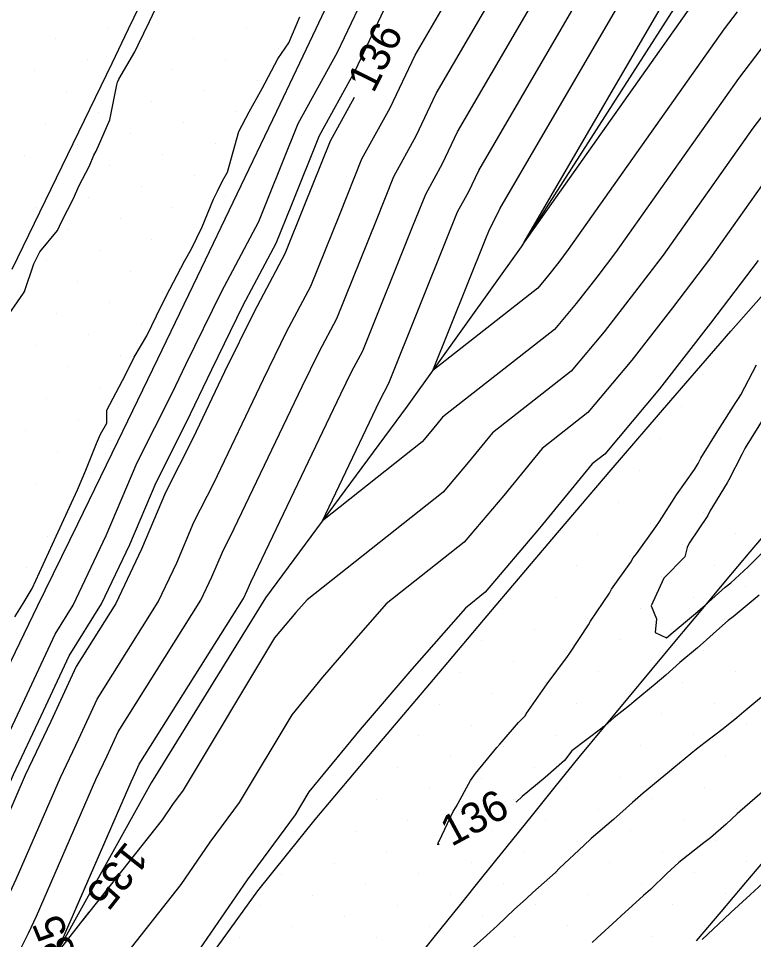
# Model space of a CAD drawing. Extents: x 2354170 to 2357230, y 866100 to 868290.
# Drawn here: x 2355483.6 to 2355531.8, y 866515.7 to 866576 of the extents above; entities that cross this region are included whole.
import ezdxf

# ---------------------------------------------------------------- set-up
doc = ezdxf.new("R2010")
doc.units = 0
for name, color, linetype in [('Default', 7, 'Continuous'), ('DTM Contours Major', 7, 'Continuous'), ('DTM Contours Major Text', 7, 'Continuous'), ('DTM Contours Minor', 7, 'Continuous'), ('Exist DTM Breakline', 7, 'Continuous'), ('Exist DTM Scan Elevation Point', 7, 'Continuous'), ('Exist Roads EOP', 7, 'Continuous'), ('PH Exist DTM Breakline', 7, 'Continuous')]:
    doc.layers.add(name, color=color, linetype=linetype)

msp = doc.modelspace()

# ---------------------------------------------------------------- linework, layer by layer
at = {"layer": 'Default'}
for points in [[(2355538.386, 866590.333), (2355529.711, 866579.723), (2355529.542, 866579.473), (2355529.354, 866579.2), (2355529.138, 866578.914), (2355528.908, 866578.614), (2355516.744, 866561.376), (2355527.516, 866579.873), (2355527.633, 866580.12), (2355527.75, 866580.366), (2355527.867, 866580.611), (2355532.077, 866594.482), (2355532.481, 866595.331), (2355532.889, 866596.179), (2355533.296, 866597.03), (2355541.002, 866610.588), (2355541.34, 866611.294), (2355541.673, 866612.006), (2355543.398, 866618.624), (2355543.516, 866618.879)], [(2355487.433, 866517.817), (2355491.006, 866526.038), (2355491.274, 866526.601), (2355491.54, 866527.176), (2355498.358, 866538.033), (2355498.608, 866538.561), (2355498.842, 866539.114), (2355499.111, 866539.644), (2355504.743, 866551.447), (2355505.446, 866552.875), (2355506.177, 866554.254), (2355509.441, 866562.384), (2355510.3, 866564.523), (2355511.404, 866566.528), (2355512.386, 866568.597), (2355519.154, 866580.22), (2355520.212, 866582.446), (2355521.268, 866584.666), (2355522.326, 866586.876), (2355524.933, 866595.467), (2355526.165, 866598.055), (2355527.409, 866600.637), (2355528.648, 866603.23), (2355531.068, 866607.488)], [(2355550.663, 866593.891), (2355549.046, 866591.791), (2355547.567, 866589.707), (2355545.958, 866587.406), (2355538.971, 866578.86), (2355537.447, 866576.609), (2355535.745, 866574.141), (2355533.799, 866571.558), (2355531.724, 866568.847), (2355525.853, 866560.529), (2355523.985, 866558.078), (2355521.981, 866555.499), (2355519.832, 866552.935), (2355514.672, 866548.888), (2355513.084, 866546.943), (2355511.447, 866545.011), (2355502.532, 866537.947), (2355501.805, 866537.119), (2355501.1, 866536.296), (2355500.405, 866535.45), (2355494.42, 866525.492), (2355493.723, 866524.545), (2355493.03, 866523.537), (2355487.801, 866516.917)], [(2355481.364, 866515.257), (2355482.449, 866517.43), (2355483.477, 866519.645), (2355486.379, 866526.319), (2355487.584, 866528.854), (2355488.782, 866531.444), (2355492.787, 866537.821), (2355493.994, 866540.366), (2355495.122, 866543.031), (2355496.415, 866545.586), (2355499.667, 866552.401), (2355501.192, 866555.499), (2355502.778, 866558.488), (2355504.695, 866563.264), (2355506.127, 866566.831), (2355507.969, 866570.177), (2355509.606, 866573.627), (2355513.58, 866580.45)], [(2355483.743, 866515.031), (2355484.287, 866516.118), (2355484.801, 866517.226), (2355488.693, 866526.179), (2355489.429, 866527.727), (2355490.161, 866529.31), (2355495.572, 866537.927), (2355496.301, 866539.463), (2355496.982, 866541.073), (2355497.763, 866542.615), (2355502.205, 866551.924), (2355503.319, 866554.187), (2355504.478, 866556.371), (2355507.068, 866562.824), (2355508.213, 866565.677), (2355509.686, 866568.352), (2355510.996, 866571.112), (2355516.367, 866580.335)], [(2355534.812, 866577.564), (2355533.614, 866575.828), (2355532.246, 866574.01), (2355530.785, 866572.103), (2355522.744, 866560.709), (2355521.501, 866559.076), (2355520.165, 866557.359), (2355518.735, 866555.651), (2355511.408, 866549.906), (2355510.748, 866549.098), (2355510.067, 866548.295), (2355503.534, 866543.118), (2355507.281, 866550.97), (2355507.573, 866551.563), (2355507.877, 866552.136), (2355511.814, 866561.944), (2355512.386, 866563.369), (2355513.122, 866564.704), (2355513.775, 866566.082), (2355521.941, 866580.104)], [(2355530.692, 866576.462), (2355529.847, 866575.358), (2355519.635, 866560.889), (2355519.016, 866560.075), (2355518.35, 866559.219), (2355517.637, 866558.368), (2355510.766, 866552.98), (2355514.188, 866561.504), (2355514.473, 866562.214), (2355514.839, 866562.88), (2355515.165, 866563.567), (2355524.728, 866579.989)], [(2355474.653, 866511.354), (2355476.604, 866515.71), (2355478.774, 866520.054), (2355480.83, 866524.482), (2355481.751, 866526.601), (2355483.895, 866531.107), (2355486.023, 866535.711), (2355487.216, 866537.61), (2355489.38, 866542.171), (2355491.402, 866546.949), (2355493.719, 866551.528), (2355494.591, 866553.355), (2355496.937, 866558.123), (2355499.378, 866562.723), (2355499.948, 866564.143), (2355501.954, 866569.14), (2355504.534, 866573.825), (2355506.827, 866578.657)], [(2355482.619, 866556.126), (2355483.961, 866558.031), (2355484.016, 866558.143), (2355484.641, 866559.952), (2355485.027, 866560.752), (2355486.183, 866562.138), (2355486.444, 866562.717), (2355487.223, 866564.243), (2355487.582, 866565.037), (2355488.271, 866566.379), (2355488.568, 866567.076), (2355488.711, 866567.341), (2355489.246, 866568.54), (2355489.607, 866569.386), (2355490.064, 866571.675), (2355490.117, 866571.864), (2355490.21, 866572.048), (2355491.247, 866573.848), (2355491.466, 866574.305), (2355492.202, 866575.836), (2355492.602, 866576.667)], [(2355483.399, 866536.833), (2355483.938, 866537.709), (2355484.515, 866538.689), (2355485.241, 866540.272), (2355486.225, 866542.412), (2355486.966, 866544.028), (2355487.501, 866545.147), (2355488.04, 866546.441), (2355488.739, 866548.197), (2355489.001, 866548.804), (2355489.408, 866549.522), (2355489.422, 866550.382), (2355490.633, 866552.677), (2355491.207, 866553.847), (2355492.037, 866555.25), (2355493.006, 866557.238), (2355493.543, 866558.309), (2355494.498, 866560.13), (2355494.959, 866560.95), (2355495.67, 866562.377), (2355496.399, 866564.189), (2355496.661, 866564.719), (2355497.001, 866565.389), (2355497.315, 866565.955), (2355498.059, 866568.635), (2355498.745, 866569.913), (2355499.595, 866571.449), (2355500.624, 866573.384), (2355501.327, 866574.43), (2355502.059, 866576.132)], [(2355505.624, 866570.861), (2355504.04, 866567.985), (2355502.322, 866563.704), (2355501.078, 866560.606), (2355499.065, 866556.811), (2355497.129, 866552.878), (2355495.067, 866548.557), (2355493.262, 866544.99), (2355491.687, 866541.268), (2355490.001, 866537.715), (2355487.403, 866533.577), (2355485.74, 866529.98), (2355484.065, 866526.46), (2355482.154, 866522.063), (2355480.612, 866518.742), (2355478.984, 866515.484)], [(2355532.662, 866565.592), (2355528.962, 866560.349), (2355526.47, 866557.079), (2355523.796, 866553.638), (2355520.93, 866550.218), (2355517.936, 866547.87), (2355515.42, 866544.789), (2355512.827, 866541.727), (2355507.716, 866537.678), (2355505.602, 866535.269), (2355503.55, 866532.875), (2355501.529, 866530.414), (2355498.081, 866524.678), (2355496.165, 866522.072), (2355494.26, 866519.301), (2355490.434, 866514.458)], [(2355532.071, 866560.169), (2355528.955, 866556.08), (2355525.611, 866551.778), (2355522.028, 866547.501), (2355521.199, 866546.852), (2355517.756, 866542.634), (2355514.206, 866538.443), (2355512.9, 866537.408), (2355509.398, 866533.419), (2355506, 866529.454), (2355502.654, 866525.378), (2355501.743, 866523.864), (2355498.607, 866519.599), (2355495.489, 866515.064)], [(2355511.183, 866521.976), (2355511.094, 866521.906), (2355511.145, 866522.091), (2355511.173, 866522.144), (2355512.103, 866524.09), (2355512.291, 866524.401), (2355513.239, 866526.126), (2355513.553, 866526.565), (2355514.971, 866528.282), (2355515.152, 866528.504), (2355515.302, 866528.675), (2355516.389, 866529.909), (2355516.841, 866530.384), (2355516.876, 866530.474), (2355518.257, 866532.445), (2355519.582, 866534.233), (2355519.732, 866534.467), (2355520.963, 866536.314), (2355521.101, 866536.559), (2355522.343, 866538.395), (2355522.471, 866538.65), (2355523.734, 866540.423), (2355523.895, 866540.706), (2355524.099, 866540.966), (2355525.37, 866542.728), (2355525.608, 866543.077), (2355526.727, 866544.827), (2355527.909, 866546.496), (2355528.147, 866546.885), (2355528.328, 866547.239), (2355529.44, 866549.027), (2355530.626, 866550.873), (2355530.786, 866551.134), (2355530.95, 866551.381), (2355531.978, 866553.343)], [(2355532.139, 866538.249), (2355530.435, 866536.844), (2355530.116, 866536.59), (2355529.357, 866535.917), (2355528.48, 866535.143), (2355528.095, 866534.81), (2355526.941, 866533.844), (2355526.037, 866533.026), (2355525.334, 866532.417), (2355523.964, 866531.287), (2355523.646, 866531.035), (2355522.636, 866530.251), (2355522.025, 866529.686), (2355521.882, 866529.602), (2355521.832, 866529.549), (2355519.884, 866528.063), (2355519.388, 866527.424), (2355518.121, 866526.322), (2355516.621, 866525.061), (2355516.243, 866524.721), (2355516.207, 866524.688)], [(2355532.682, 866531.894), (2355531.146, 866530.603), (2355530.677, 866530.223), (2355529.794, 866529.497), (2355528.599, 866528.601), (2355528.034, 866528.169), (2355526.56, 866526.952), (2355526.262, 866526.71), (2355524.546, 866525.287), (2355523.857, 866524.68), (2355522.609, 866523.571), (2355521.149, 866522.324), (2355520.658, 866521.864), (2355519.072, 866520.372), (2355518.795, 866520.099), (2355517.318, 866518.775), (2355516.881, 866518.367), (2355516.126, 866517.693), (2355515.008, 866516.609), (2355514.284, 866515.955), (2355513.082, 866514.886)], [(2355532.844, 866525.792), (2355531.207, 866524.373), (2355530.883, 866524.092), (2355530.698, 866523.942), (2355529.977, 866523.262), (2355528.96, 866522.366), (2355528.529, 866522.023), (2355526.892, 866520.737), (2355526.086, 866520.018), (2355525.02, 866518.978), (2355524.575, 866518.578), (2355523.11, 866517.244), (2355522.831, 866516.992), (2355521.53, 866515.812), (2355521.196, 866515.512)], [(2355532.404, 866519.42), (2355531.557, 866518.622), (2355530.296, 866517.468), (2355529.853, 866517.044), (2355528.412, 866515.697)]]:
    msp.add_lwpolyline(points, dxfattribs=at)
at = {"layer": 'DTM Contours Major'}
for points in [[(2355486.125, 866514.807), (2355491.006, 866526.038), (2355491.274, 866526.601), (2355491.54, 866527.176), (2355498.358, 866538.033), (2355498.608, 866538.561), (2355498.842, 866539.114), (2355499.111, 866539.644), (2355504.743, 866551.447), (2355505.446, 866552.875), (2355506.177, 866554.254), (2355509.441, 866562.384), (2355510.3, 866564.523), (2355511.404, 866566.528), (2355512.386, 866568.597), (2355519.154, 866580.22)], [(2355537.447, 866576.609), (2355535.745, 866574.141), (2355533.799, 866571.558), (2355531.724, 866568.847), (2355525.853, 866560.529), (2355523.985, 866558.078), (2355521.981, 866555.499), (2355519.832, 866552.935), (2355514.672, 866548.888), (2355513.084, 866546.943), (2355511.447, 866545.011), (2355502.532, 866537.947), (2355501.805, 866537.119), (2355501.1, 866536.296), (2355500.405, 866535.45), (2355494.42, 866525.492), (2355493.723, 866524.545), (2355493.03, 866523.537), (2355491.966, 866522.19)], [(2355532.404, 866519.42), (2355531.557, 866518.622), (2355530.296, 866517.468), (2355529.853, 866517.044), (2355528.412, 866515.697)], [(2355488.247, 866517.481), (2355486.132, 866514.804)]]:
    msp.add_lwpolyline(points, dxfattribs=at)
at = {"layer": 'DTM Contours Minor'}
for points in [[(2355475.712, 866505.836), (2355476.565, 866511.928), (2355478.19, 866515.559), (2355479.999, 866519.179), (2355481.713, 866522.87), (2355483.294, 866526.507), (2355485.125, 866530.356), (2355486.943, 866534.289), (2355489.073, 866537.68), (2355490.918, 866541.569), (2355492.642, 866545.643), (2355494.618, 866549.547), (2355496.283, 866553.037), (2355498.355, 866557.248), (2355500.511, 866561.312), (2355501.531, 866563.85), (2355503.345, 866568.37), (2355505.679, 866572.609), (2355507.753, 866576.98)], [(2355532.519, 866549.988), (2355531.232, 866547.897), (2355531.207, 866547.858), (2355531.184, 866547.821), (2355531.004, 866547.469), (2355530.15, 866545.806), (2355530.058, 866545.621), (2355528.919, 866543.751), (2355528.78, 866543.469), (2355527.552, 866541.669), (2355527.419, 866541.372), (2355527.27, 866540.777), (2355525.902, 866539.377), (2355525.071, 866537.555), (2355525.41, 866536.706), (2355525.323, 866535.803), (2355526.064, 866535.471), (2355526.514, 866535.828), (2355527.845, 866536.945), (2355528.278, 866537.319), (2355528.608, 866537.598), (2355529.92, 866538.777), (2355530.289, 866539.073), (2355531.423, 866540.122), (2355532.28, 866540.964)]]:
    msp.add_lwpolyline(points, dxfattribs=at)
at = {"layer": 'Exist DTM Breakline'}
for points in [[(2355491.905, 866577.591), (2355490.822, 866575.338), (2355489.739, 866573.085), (2355488.649, 866570.835), (2355487.556, 866568.586), (2355486.463, 866566.338), (2355485.37, 866564.089), (2355484.281, 866561.839), (2355483.195, 866559.587)], [(2355533.138, 866542.998), (2355531.531, 866541.083), (2355529.925, 866539.167), (2355528.318, 866537.252), (2355526.712, 866535.336), (2355525.116, 866533.412), (2355523.52, 866531.488), (2355521.924, 866529.563), (2355520.328, 866527.638), (2355518.759, 866525.692), (2355517.19, 866523.746), (2355515.621, 866521.8), (2355514.052, 866519.854), (2355512.487, 866517.904), (2355510.923, 866515.954), (2355509.359, 866514.003)], [(2355532.868, 866521.337), (2355531.252, 866519.429), (2355529.637, 866517.521), (2355528.021, 866515.613)]]:
    msp.add_lwpolyline(points, dxfattribs=at)
at = {"layer": 'Exist DTM Scan Elevation Point'}
for p, q in [((2355489.545, 866575.422), (2355489.545, 866575.422)), ((2355498.559, 866575.454), (2355498.559, 866575.454)), ((2355486.081, 866574.716), (2355486.081, 866574.716)), ((2355495.095, 866574.748), (2355495.095, 866574.748)), ((2355500.644, 866574.074), (2355500.644, 866574.074)), ((2355491.63, 866574.042), (2355491.63, 866574.042)), ((2355488.166, 866573.337), (2355488.166, 866573.337)), ((2355497.18, 866573.369), (2355497.18, 866573.369)), ((2355484.701, 866572.631), (2355484.701, 866572.631)), ((2355493.715, 866572.663), (2355493.715, 866572.663)), ((2355490.251, 866571.957), (2355490.251, 866571.957)), ((2355499.265, 866571.989), (2355499.265, 866571.989)), ((2355486.786, 866571.252), (2355486.786, 866571.252)), ((2355495.8, 866571.284), (2355495.8, 866571.284)), ((2355492.336, 866570.578), (2355492.336, 866570.578)), ((2355488.871, 866569.872), (2355488.871, 866569.872)), ((2355497.885, 866569.904), (2355497.885, 866569.904)), ((2355485.407, 866569.167), (2355485.407, 866569.167)), ((2355494.421, 866569.199), (2355494.421, 866569.199)), ((2355490.956, 866568.493), (2355490.956, 866568.493)), ((2355487.492, 866567.787), (2355487.492, 866567.787)), ((2355496.506, 866567.819), (2355496.506, 866567.819)), ((2355484.028, 866567.082), (2355484.028, 866567.082)), ((2355493.041, 866567.114), (2355493.041, 866567.114)), ((2355489.577, 866566.408), (2355489.577, 866566.408)), ((2355495.126, 866565.734), (2355495.126, 866565.734)), ((2355491.662, 866565.029), (2355491.662, 866565.029)), ((2355488.197, 866564.323), (2355488.197, 866564.323)), ((2355497.211, 866564.355), (2355497.211, 866564.355)), ((2355484.733, 866563.617), (2355484.733, 866563.617)), ((2355493.747, 866563.649), (2355493.747, 866563.649)), ((2355490.282, 866562.944), (2355490.282, 866562.944)), ((2355486.818, 866562.238), (2355486.818, 866562.238)), ((2355495.832, 866562.27), (2355495.832, 866562.27)), ((2355492.367, 866561.564), (2355492.367, 866561.564)), ((2355488.903, 866560.859), (2355488.903, 866560.859)), ((2355494.452, 866560.185), (2355494.452, 866560.185)), ((2355485.439, 866560.153), (2355485.439, 866560.153)), ((2355490.988, 866559.479), (2355490.988, 866559.479)), ((2355487.524, 866558.774), (2355487.524, 866558.774)), ((2355484.059, 866558.068), (2355484.059, 866558.068)), ((2355493.073, 866558.1), (2355493.073, 866558.1)), ((2355489.609, 866557.394), (2355489.609, 866557.394)), ((2355486.144, 866556.689), (2355486.144, 866556.689)), ((2355491.694, 866556.015), (2355491.694, 866556.015)), ((2355488.229, 866555.309), (2355488.229, 866555.309)), ((2355484.765, 866554.604), (2355484.765, 866554.604)), ((2355490.314, 866553.93), (2355490.314, 866553.93)), ((2355486.85, 866553.224), (2355486.85, 866553.224)), ((2355528.454, 866552.677), (2355528.454, 866552.677)), ((2355488.935, 866551.845), (2355488.935, 866551.845)), ((2355485.47, 866551.139), (2355485.47, 866551.139)), ((2355530.539, 866551.298), (2355530.539, 866551.298)), ((2355527.075, 866550.592), (2355527.075, 866550.592)), ((2355487.555, 866549.76), (2355487.555, 866549.76)), ((2355484.091, 866549.054), (2355484.091, 866549.054)), ((2355529.16, 866549.213), (2355529.16, 866549.213)), ((2355489.64, 866548.38), (2355489.64, 866548.38)), ((2355525.696, 866548.507), (2355525.696, 866548.507)), ((2355486.176, 866547.675), (2355486.176, 866547.675)), ((2355531.245, 866547.833), (2355531.245, 866547.833)), ((2355527.781, 866547.128), (2355527.781, 866547.128)), ((2355488.261, 866546.295), (2355488.261, 866546.295)), ((2355524.316, 866546.422), (2355524.316, 866546.422)), ((2355529.866, 866545.748), (2355529.866, 866545.748)), ((2355484.796, 866545.59), (2355484.796, 866545.59)), ((2355526.401, 866545.043), (2355526.401, 866545.043)), ((2355486.881, 866544.21), (2355486.881, 866544.21)), ((2355522.937, 866544.337), (2355522.937, 866544.337)), ((2355528.486, 866543.663), (2355528.486, 866543.663)), ((2355525.022, 866542.958), (2355525.022, 866542.958)), ((2355485.502, 866542.125), (2355485.502, 866542.125)), ((2355521.557, 866542.252), (2355521.557, 866542.252)), ((2355530.571, 866542.284), (2355530.571, 866542.284)), ((2355527.107, 866541.578), (2355527.107, 866541.578)), ((2355523.642, 866540.873), (2355523.642, 866540.873)), ((2355484.123, 866540.04), (2355484.123, 866540.04)), ((2355520.178, 866540.167), (2355520.178, 866540.167)), ((2355529.192, 866540.199), (2355529.192, 866540.199)), ((2355525.727, 866539.493), (2355525.727, 866539.493)), ((2355522.263, 866538.788), (2355522.263, 866538.788)), ((2355531.277, 866538.819), (2355531.277, 866538.819)), ((2355518.798, 866538.082), (2355518.798, 866538.082)), ((2355527.812, 866538.114), (2355527.812, 866538.114)), ((2355515.334, 866537.377), (2355515.334, 866537.377)), ((2355524.348, 866537.408), (2355524.348, 866537.408)), ((2355520.883, 866536.703), (2355520.883, 866536.703)), ((2355529.897, 866536.734), (2355529.897, 866536.734)), ((2355517.419, 866535.997), (2355517.419, 866535.997)), ((2355526.433, 866536.029), (2355526.433, 866536.029)), ((2355513.955, 866535.292), (2355513.955, 866535.292)), ((2355522.968, 866535.323), (2355522.968, 866535.323)), ((2355519.504, 866534.618), (2355519.504, 866534.618)), ((2355528.518, 866534.649), (2355528.518, 866534.649)), ((2355516.04, 866533.912), (2355516.04, 866533.912)), ((2355525.053, 866533.944), (2355525.053, 866533.944)), ((2355512.575, 866533.207), (2355512.575, 866533.207)), ((2355521.589, 866533.238), (2355521.589, 866533.238)), ((2355530.603, 866533.27), (2355530.603, 866533.27)), ((2355518.125, 866532.533), (2355518.125, 866532.533)), ((2355527.138, 866532.564), (2355527.138, 866532.564)), ((2355514.66, 866531.827), (2355514.66, 866531.827)), ((2355523.674, 866531.859), (2355523.674, 866531.859)), ((2355511.196, 866531.122), (2355511.196, 866531.122)), ((2355520.21, 866531.153), (2355520.21, 866531.153)), ((2355529.223, 866531.185), (2355529.223, 866531.185)), ((2355516.745, 866530.448), (2355516.745, 866530.448)), ((2355525.759, 866530.479), (2355525.759, 866530.479)), ((2355513.281, 866529.742), (2355513.281, 866529.742)), ((2355522.295, 866529.774), (2355522.295, 866529.774)), ((2355531.308, 866529.806), (2355531.308, 866529.806)), ((2355509.816, 866529.037), (2355509.816, 866529.037)), ((2355518.83, 866529.068), (2355518.83, 866529.068)), ((2355527.844, 866529.1), (2355527.844, 866529.1)), ((2355515.366, 866528.363), (2355515.366, 866528.363)), ((2355524.38, 866528.394), (2355524.38, 866528.394)), ((2355511.901, 866527.657), (2355511.901, 866527.657)), ((2355520.915, 866527.689), (2355520.915, 866527.689)), ((2355529.929, 866527.721), (2355529.929, 866527.721)), ((2355517.451, 866526.983), (2355517.451, 866526.983)), ((2355526.464, 866527.015), (2355526.464, 866527.015)), ((2355508.437, 866526.952), (2355508.437, 866526.952)), ((2355513.986, 866526.278), (2355513.986, 866526.278)), ((2355523, 866526.309), (2355523, 866526.309)), ((2355510.522, 866525.572), (2355510.522, 866525.572)), ((2355519.536, 866525.604), (2355519.536, 866525.604)), ((2355528.549, 866525.636), (2355528.549, 866525.636)), ((2355507.057, 866524.867), (2355507.057, 866524.867)), ((2355516.071, 866524.898), (2355516.071, 866524.898)), ((2355525.085, 866524.93), (2355525.085, 866524.93)), ((2355512.607, 866524.193), (2355512.607, 866524.193)), ((2355521.621, 866524.224), (2355521.621, 866524.224)), ((2355530.634, 866524.256), (2355530.634, 866524.256)), ((2355509.142, 866523.487), (2355509.142, 866523.487)), ((2355518.156, 866523.519), (2355518.156, 866523.519)), ((2355527.17, 866523.551), (2355527.17, 866523.551)), ((2355505.678, 866522.782), (2355505.678, 866522.782)), ((2355514.692, 866522.813), (2355514.692, 866522.813)), ((2355523.706, 866522.845), (2355523.706, 866522.845)), ((2355529.255, 866522.171), (2355529.255, 866522.171)), ((2355511.227, 866522.108), (2355511.227, 866522.108)), ((2355520.241, 866522.14), (2355520.241, 866522.14)), ((2355507.763, 866521.402), (2355507.763, 866521.402)), ((2355516.777, 866521.434), (2355516.777, 866521.434)), ((2355525.791, 866521.466), (2355525.791, 866521.466)), ((2355504.299, 866520.697), (2355504.299, 866520.697)), ((2355513.312, 866520.728), (2355513.312, 866520.728)), ((2355522.326, 866520.76), (2355522.326, 866520.76)), ((2355531.34, 866520.792), (2355531.34, 866520.792)), ((2355500.834, 866519.991), (2355500.834, 866519.991)), ((2355509.848, 866520.023), (2355509.848, 866520.023)), ((2355518.862, 866520.055), (2355518.862, 866520.055)), ((2355527.876, 866520.086), (2355527.876, 866520.086)), ((2355506.384, 866519.317), (2355506.384, 866519.317)), ((2355515.397, 866519.349), (2355515.397, 866519.349)), ((2355524.411, 866519.381), (2355524.411, 866519.381)), ((2355502.919, 866518.612), (2355502.919, 866518.612)), ((2355511.933, 866518.643), (2355511.933, 866518.643)), ((2355520.947, 866518.675), (2355520.947, 866518.675)), ((2355529.961, 866518.707), (2355529.961, 866518.707)), ((2355508.469, 866517.938), (2355508.469, 866517.938)), ((2355517.482, 866517.97), (2355517.482, 866517.97)), ((2355526.496, 866518.001), (2355526.496, 866518.001)), ((2355499.455, 866517.906), (2355499.455, 866517.906)), ((2355505.004, 866517.232), (2355505.004, 866517.232)), ((2355514.018, 866517.264), (2355514.018, 866517.264)), ((2355523.032, 866517.296), (2355523.032, 866517.296)), ((2355501.54, 866516.527), (2355501.54, 866516.527)), ((2355510.554, 866516.558), (2355510.554, 866516.558)), ((2355519.567, 866516.59), (2355519.567, 866516.59)), ((2355528.581, 866516.622), (2355528.581, 866516.622)), ((2355498.075, 866515.821), (2355498.075, 866515.821)), ((2355507.089, 866515.853), (2355507.089, 866515.853)), ((2355516.103, 866515.885), (2355516.103, 866515.885)), ((2355525.117, 866515.916), (2355525.117, 866515.916))]:
    msp.add_line(p, q, dxfattribs=at)
at = {"layer": 'Exist Roads EOP'}
for points in [[(2355505.654, 866580.779), (2355503.096, 866575.351), (2355500.525, 866569.93), (2355497.939, 866564.516), (2355495.341, 866559.108), (2355492.732, 866553.705), (2355490.113, 866548.306), (2355487.486, 866542.912), (2355484.854, 866537.52), (2355482.223, 866532.127), (2355479.599, 866526.732), (2355476.987, 866521.33), (2355474.391, 866515.921), (2355471.818, 866510.501), (2355469.263, 866505.072), (2355466.726, 866499.634), (2355464.205, 866494.19), (2355461.7, 866488.738), (2355461.658, 866488.648)], [(2355495.79, 866514.027), (2355499.315, 866518.881), (2355503.057, 866523.571), (2355506.931, 866528.153), (2355510.808, 866532.732), (2355514.68, 866537.316), (2355518.558, 866541.894), (2355522.448, 866546.462), (2355526.357, 866551.014), (2355530.293, 866555.543), (2355534.262, 866560.042), (2355538.264, 866564.513), (2355542.293, 866568.959), (2355546.345, 866573.384), (2355550.412, 866577.795)]]:
    msp.add_lwpolyline(points, dxfattribs=at)
at = {"layer": 'PH Exist DTM Breakline'}
msp.add_lwpolyline([(2355555.075, 866636.553), (2355551.21, 866628.115), (2355547.526, 866617.3), (2355543.989, 866610.182), (2355535.568, 866594), (2355528.557, 866579.83), (2355516.546, 866561.067), (2355509.086, 866550.63), (2355499.817, 866538.088), (2355492.328, 866525.957), (2355486.126, 866514.804), (2355476.346, 866499.002), (2355471.189, 866490.362)], dxfattribs=at)

# ---------------------------------------------------------------- texts
at = {"layer": 'Default'}
for s, rotation, p in [('136', 63.77377, (2355506.885, 866571.081)), ('136', 28.36287, (2355511.985, 866521.754)), ('135', 112.23109, (2355488.012, 866513.367))]:
    msp.add_text(s, height=2, rotation=rotation, dxfattribs=at).set_placement(p)
at = {"layer": 'DTM Contours Major Text'}
msp.add_text('135', height=2, rotation=231.69554, dxfattribs=at).set_placement((2355490.713, 866522.216))

doc.saveas('drawing.dxf')
